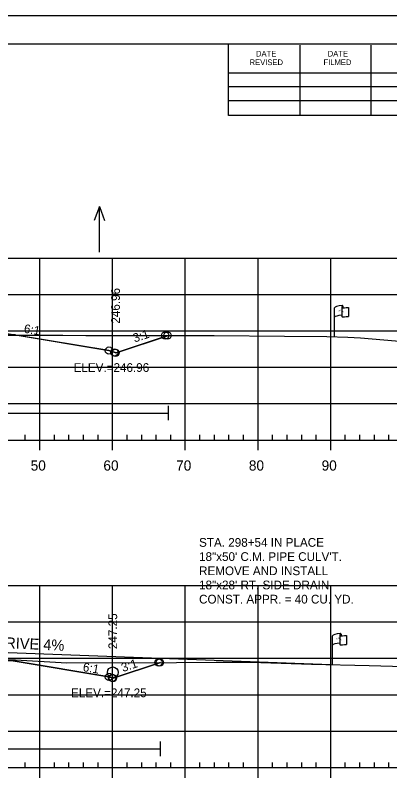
# Model space of a CAD drawing. Extents: x 1365647 to 1367999, y 387113 to 400173.
# Drawn here: x 1365940.7 to 1365992.2, y 397294.2 to 397399.6 of the extents above; entities that cross this region are included whole.
import ezdxf

# ---------------------------------------------------------------- set-up
doc = ezdxf.new("R2010")
doc.units = 0
for name, color, linetype in [('E_Existing ROW', 7, 'Continuous'), ('R_Axis', 7, 'Continuous'), ('R_Axis Annot', 7, 'Continuous'), ('R_Border', 7, 'Continuous'), ('R_Border Notes', 7, 'Continuous'), ('R_Contours', 7, 'Continuous'), ('R_Draft', 7, 'Continuous'), ('R_Drive', 7, 'Continuous'), ('R_Exist Surface', 7, 'Continuous'), ('R_Fin Surface', 7, 'Continuous'), ('R_Fin Surface Annot', 7, 'Continuous'), ('R_Grid', 7, 'Continuous'), ('R_No Plot', 7, 'Continuous'), ('R_Proposed Const Limits', 7, 'Continuous'), ('R_Water', 7, 'Continuous'), ('R_Water Annot', 7, 'Continuous')]:
    doc.layers.add(name, color=color, linetype=linetype)

msp = doc.modelspace()

# ---------------------------------------------------------------- linework, layer by layer
at = {"layer": 'E_Existing ROW'}
for p, q in [((1365984.6, 397355.47), (1365984.6, 397359.42)), ((1365985.59, 397359.51), (1365985.59, 397359.5)), ((1365985.59, 397359.5), (1365985.59, 397358.27)), ((1365985.76, 397359.67), (1365985.76, 397359.43)), ((1365986.53, 397359.47), (1365986.53, 397358.23)), ((1365984.34, 397310.4), (1365984.34, 397314.35)), ((1365985.33, 397314.45), (1365985.33, 397314.43)), ((1365985.33, 397314.43), (1365985.33, 397313.21)), ((1365985.5, 397314.6), (1365985.5, 397314.36)), ((1365986.27, 397314.41), (1365986.27, 397313.17))]:
    msp.add_line(p, q, dxfattribs=at)
for centre, radius, start, end in [((1365985.67, 397359.51), 0.078, 88.6458, 274.2828), ((1365985.68, 397359.67), 0.0783, 263.0712, 93.9564), ((1365985.67, 397358.27), 0.0783, 180, 273.9564), ((1365985.41, 397314.45), 0.078, 88.6458, 274.2828), ((1365985.42, 397314.6), 0.0783, 263.0712, 93.9564), ((1365985.41, 397313.21), 0.0783, 180, 273.9564)]:
    msp.add_arc(centre, radius, start, end, dxfattribs=at)
for centre, major_axis, ratio, start_param, end_param in [((1365986.18, 397359.46), (-1.58, -0.04), 0.19887, 5.030368, 6.283185), ((1365986.89, 397359.58), (-1.23, -0.13), 0.052933, 0.159456, 1.268315), ((1365986.17, 397358.14), (-1.58, -0.04), 0.19887, 5.083035, 6.194897), ((1365986.89, 397358.34), (-1.23, -0.13), 0.052933, 0.159456, 1.268315), ((1365985.92, 397314.4), (-1.58, -0.04), 0.19887, 5.030368, 6.283185), ((1365986.63, 397314.51), (-1.23, -0.13), 0.052933, 0.159456, 1.268315), ((1365985.91, 397313.08), (-1.58, -0.04), 0.19887, 5.083035, 6.194897), ((1365986.63, 397313.27), (-1.23, -0.13), 0.052933, 0.159456, 1.268315)]:
    msp.add_ellipse(centre, major_axis=major_axis, ratio=ratio, start_param=start_param, end_param=end_param, dxfattribs=at)
at = {"layer": 'R_Axis'}
for p, q in [((1365749.09, 397341.26), (1366039.09, 397341.26)), ((1365942.09, 397341.26), (1365942.09, 397341.96)), ((1365944.09, 397339.86), (1365944.09, 397341.26)), ((1365946.09, 397341.26), (1365946.09, 397341.96)), ((1365948.09, 397341.26), (1365948.09, 397341.96)), ((1365950.09, 397341.26), (1365950.09, 397341.96)), ((1365952.09, 397341.26), (1365952.09, 397341.96)), ((1365954.09, 397339.86), (1365954.09, 397341.26)), ((1365956.09, 397341.26), (1365956.09, 397341.96)), ((1365958.09, 397341.26), (1365958.09, 397341.96)), ((1365960.09, 397341.26), (1365960.09, 397341.96)), ((1365962.09, 397341.26), (1365962.09, 397341.96)), ((1365964.09, 397339.86), (1365964.09, 397341.26)), ((1365966.09, 397341.26), (1365966.09, 397341.96)), ((1365968.09, 397341.26), (1365968.09, 397341.96)), ((1365970.09, 397341.26), (1365970.09, 397341.96)), ((1365972.09, 397341.26), (1365972.09, 397341.96)), ((1365974.09, 397339.86), (1365974.09, 397341.26)), ((1365976.09, 397341.26), (1365976.09, 397341.96)), ((1365978.09, 397341.26), (1365978.09, 397341.96)), ((1365980.09, 397341.26), (1365980.09, 397341.96)), ((1365982.09, 397341.26), (1365982.09, 397341.96)), ((1365984.09, 397339.86), (1365984.09, 397341.26)), ((1365986.09, 397341.26), (1365986.09, 397341.96)), ((1365988.09, 397341.26), (1365988.09, 397341.96)), ((1365990.09, 397341.26), (1365990.09, 397341.96)), ((1365992.09, 397341.26), (1365992.09, 397341.96)), ((1365749.09, 397296.26), (1366039.09, 397296.26)), ((1365942.09, 397296.26), (1365942.09, 397296.96)), ((1365944.09, 397294.86), (1365944.09, 397296.26)), ((1365946.09, 397296.26), (1365946.09, 397296.96)), ((1365948.09, 397296.26), (1365948.09, 397296.96)), ((1365950.09, 397296.26), (1365950.09, 397296.96)), ((1365952.09, 397296.26), (1365952.09, 397296.96)), ((1365954.09, 397294.86), (1365954.09, 397296.26)), ((1365956.09, 397296.26), (1365956.09, 397296.96)), ((1365958.09, 397296.26), (1365958.09, 397296.96)), ((1365960.09, 397296.26), (1365960.09, 397296.96)), ((1365962.09, 397296.26), (1365962.09, 397296.96)), ((1365964.09, 397294.86), (1365964.09, 397296.26)), ((1365966.09, 397296.26), (1365966.09, 397296.96)), ((1365968.09, 397296.26), (1365968.09, 397296.96)), ((1365970.09, 397296.26), (1365970.09, 397296.96)), ((1365972.09, 397296.26), (1365972.09, 397296.96)), ((1365974.09, 397294.86), (1365974.09, 397296.26)), ((1365976.09, 397296.26), (1365976.09, 397296.96)), ((1365978.09, 397296.26), (1365978.09, 397296.96)), ((1365980.09, 397296.26), (1365980.09, 397296.96)), ((1365982.09, 397296.26), (1365982.09, 397296.96)), ((1365984.09, 397294.86), (1365984.09, 397296.26)), ((1365986.09, 397296.26), (1365986.09, 397296.96)), ((1365988.09, 397296.26), (1365988.09, 397296.96)), ((1365990.09, 397296.26), (1365990.09, 397296.96)), ((1365992.09, 397296.26), (1365992.09, 397296.96))]:
    msp.add_line(p, q, dxfattribs=at)
at = {"layer": 'R_Border'}
for p, q in [((1365736.09, 397395.72), (1366052.27, 397395.72)), ((1365970.01, 397385.84), (1365970.01, 397395.72)), ((1365979.87, 397385.84), (1365979.87, 397395.52)), ((1365989.63, 397385.84), (1365989.63, 397395.52)), ((1365970.01, 397391.7), (1366009.17, 397391.7)), ((1365970.01, 397389.84), (1366009.17, 397389.84)), ((1365970.01, 397385.84), (1365970.01, 397387.9)), ((1365970.01, 397387.9), (1366009.17, 397387.9)), ((1366052.27, 397385.84), (1365970.01, 397385.84))]:
    msp.add_line(p, q, dxfattribs=at)
at = {"layer": 'R_Contours'}
for points in [[(1365916.88, 397356.17), (1365920.34, 397355.24), (1365922.86, 397354.95), (1365925.14, 397354.61), (1365929.26, 397354.91), (1365931.3, 397355.06), (1365934.26, 397355.45), (1365935.83, 397355.64), (1365936.45, 397355.65), (1365940.77, 397355.69), (1365940.72, 397355.7), (1365925.59, 397356)], [(1365940.77, 397355.69), (1365941.28, 397355.69), (1365947.24, 397355.65), (1365950.4, 397355.64), (1365950.93, 397355.63), (1365952.4, 397355.63), (1365961.77, 397355.63), (1365954.57, 397353.22), (1365953.59, 397353.55)], [(1365906.18, 397312.5), (1365907.84, 397312.4), (1365910.35, 397312.25), (1365911.19, 397312.19), (1365911.28, 397312.18), (1365911.37, 397312.18), (1365912.92, 397312.13), (1365918.22, 397311.97), (1365920.69, 397311.88), (1365933.99, 397311.35), (1365940.76, 397311.04), (1365947.78, 397310.63), (1365960.66, 397310.69), (1365954.15, 397308.52), (1365953.59, 397308.7), (1365940.72, 397310.85), (1365925.59, 397311.15), (1365906.18, 397311.54)]]:
    msp.add_lwpolyline(points, close=True, dxfattribs=at)
at = {"layer": 'R_Drive'}
msp.add_line((1365938.44, 397312.1), (1365984.09, 397310.41), dxfattribs=at)
at = {"layer": 'R_Exist Surface'}
for points in [[(1365936.45, 397355.65), (1365941.28, 397355.69), (1365947.24, 397355.65), (1365950.4, 397355.64), (1365950.93, 397355.63), (1365952.4, 397355.63), (1365968.06, 397355.62), (1365977.71, 397355.54), (1365983.56, 397355.5), (1365986.44, 397355.4), (1365987.32, 397355.36), (1365988.17, 397355.3), (1365992.98, 397354.87), (1366016.75, 397354.62), (1366020.92, 397354.57), (1366039.09, 397354.13)], [(1365933.99, 397311.35), (1365940.76, 397311.04), (1365947.78, 397310.63), (1365962.89, 397310.7), (1365968.32, 397310.75), (1365973.06, 397310.72), (1365981.44, 397310.48), (1365989.38, 397310.27), (1365997.35, 397310.04), (1366007.95, 397309.86), (1366017.08, 397309.69), (1366027.04, 397309.53), (1366030.16, 397309.47), (1366038.77, 397309.2), (1366039.09, 397309.19)]]:
    msp.add_lwpolyline(points, dxfattribs=at)
at = {"layer": 'R_Fin Surface'}
for points in [[(1365818.7, 397358.85), (1365834.59, 397353.55), (1365847.47, 397355.7), (1365856.59, 397357.22), (1365862.59, 397357.46), (1365864.59, 397357.5), (1365894.09, 397358.09), (1365923.59, 397357.5), (1365925.59, 397357.46), (1365931.59, 397357.22), (1365940.72, 397355.7), (1365953.59, 397353.55), (1365954.57, 397353.22), (1365961.77, 397355.63)], [(1365815.74, 397314.99), (1365834.59, 397308.7), (1365847.47, 397310.85), (1365856.59, 397312.37), (1365862.59, 397312.61), (1365864.59, 397312.65), (1365894.09, 397313.24), (1365923.59, 397312.65), (1365925.59, 397312.61), (1365931.59, 397312.37), (1365940.72, 397310.85), (1365953.59, 397308.7), (1365954.15, 397308.52), (1365960.66, 397310.69)]]:
    msp.add_lwpolyline(points, dxfattribs=at)
at = {"layer": 'R_Grid'}
for p, q in [((1365749.09, 397366.26), (1366039.09, 397366.26)), ((1365944.09, 397341.26), (1365944.09, 397366.26)), ((1365954.09, 397341.26), (1365954.09, 397366.26)), ((1365964.09, 397341.26), (1365964.09, 397366.26)), ((1365974.09, 397341.26), (1365974.09, 397366.26)), ((1365984.09, 397341.26), (1365984.09, 397366.26)), ((1365749.09, 397361.26), (1366039.09, 397361.26)), ((1365749.09, 397356.26), (1366039.09, 397356.26)), ((1365749.09, 397351.26), (1366039.09, 397351.26)), ((1365749.09, 397346.26), (1366039.09, 397346.26)), ((1365749.09, 397341.26), (1366039.09, 397341.26)), ((1365749.09, 397321.26), (1366039.09, 397321.26)), ((1365944.09, 397296.26), (1365944.09, 397321.26)), ((1365954.09, 397296.26), (1365954.09, 397321.26)), ((1365964.09, 397296.26), (1365964.09, 397321.26)), ((1365974.09, 397296.26), (1365974.09, 397321.26)), ((1365984.09, 397296.26), (1365984.09, 397321.26)), ((1365749.09, 397316.26), (1366039.09, 397316.26)), ((1365749.09, 397311.26), (1366039.09, 397311.26)), ((1365749.09, 397306.26), (1366039.09, 397306.26)), ((1365749.09, 397301.26), (1366039.09, 397301.26)), ((1365749.09, 397296.26), (1366039.09, 397296.26))]:
    msp.add_line(p, q, dxfattribs=at)
at = {"layer": 'R_No Plot'}
msp.add_line((1365723.69, 397399.62), (1366057.03, 397399.62), dxfattribs=at)
msp.add_lwpolyline([(1365723.69, 397399.62), (1366057.03, 397399.62), (1366057.03, 397186.28), (1365723.69, 397186.28)], close=True, dxfattribs=at)
for centre in [(1365961.33, 397355.63), (1365961.64, 397355.63), (1365953.59, 397353.55), (1365953.59, 397353.55), (1365953.59, 397353.55), (1365953.59, 397353.55), (1365953.59, 397353.55), (1365954.35, 397353.3), (1365954.5, 397353.25), (1365960.42, 397310.68), (1365960.59, 397310.69), (1365953.59, 397308.7), (1365953.59, 397308.7), (1365954.03, 397308.56), (1365954.12, 397308.53)]:
    msp.add_circle(centre, 0.5, dxfattribs=at)
at = {"layer": 'R_Proposed Const Limits'}
for points in [[(1365954.5, 397353.25), (1365961.64, 397355.63)], [(1365954.12, 397308.53), (1365960.59, 397310.69)]]:
    msp.add_lwpolyline(points, dxfattribs=at)
at = {"layer": 'R_Water'}
for p, q in [((1365961.77, 397343.97), (1365961.77, 397345.97)), ((1365882.43, 397344.97), (1365961.77, 397344.97)), ((1365960.66, 397297.81), (1365960.66, 397299.81)), ((1365882.47, 397298.81), (1365960.66, 397298.81))]:
    msp.add_line(p, q, dxfattribs=at)
msp.add_circle((1365954.12, 397309.32), 0.75, dxfattribs=at)
at = {"layer": 'R_Water Annot'}
for p, q in [((1365952.27, 397373.35), (1365951.57, 397371.43)), ((1365952.27, 397367.07), (1365952.27, 397373.35)), ((1365952.27, 397373.35), (1365952.97, 397371.43))]:
    msp.add_line(p, q, dxfattribs=at)

# ---------------------------------------------------------------- texts
at = {"layer": 'E_Existing ROW'}
for s, height, rotation, p in [(' O', 0.2, 9.9884, (1365985.26, 397358.96)), ('DWB 11-9-07', 0.001, 90, (1365985.76, 397359.43)), ('R ', 0.2, 9.9884, (1365985.12, 397358.92)), ('W', 0.2, 351.1788, (1365985.59, 397358.79)), ('DWB 11-9-07', 0.001, 5.0717, (1365986.52, 397358.23)), ('DWB 11-9-07', 0.001, 90, (1365984.6, 397355.47)), ('R ', 0.2, 9.9884, (1365984.86, 397313.85)), (' O', 0.2, 9.9884, (1365985, 397313.9)), ('W', 0.2, 351.1788, (1365985.33, 397313.73)), ('DWB 11-9-07', 0.001, 90, (1365985.5, 397314.36)), ('DWB 11-9-07', 0.001, 5.0717, (1365986.26, 397313.17)), ('DWB 11-9-07', 0.001, 90, (1365984.34, 397310.4))]:
    msp.add_text(s, height=height, rotation=rotation, dxfattribs=at).set_placement(p)
at = {"layer": 'R_Axis Annot'}
for s, p in [('50', (1365942.83, 397337.06)), ('60', (1365952.83, 397337.06)), ('70', (1365962.83, 397337.06)), ('80', (1365972.83, 397337.06)), ('90', (1365982.83, 397337.06))]:
    msp.add_text(s, height=1.4, dxfattribs=at).set_placement(p)
at = {"layer": 'R_Border'}
for s, p in [('DATE', (1365973.81, 397393.96)), ('DATE', (1365983.67, 397393.96)), ('REVISED', (1365972.93, 397392.78)), ('FILMED', (1365983.09, 397392.78))]:
    msp.add_text(s, height=0.782, rotation=360, dxfattribs=at).set_placement(p)
at = {"layer": 'R_Border Notes'}
for s, p in [('ELEV.=246.96', (1365948.73, 397350.62)), ('ELEV.=247.25', (1365948.38, 397305.92))]:
    msp.add_text(s, height=1.2, dxfattribs=at).set_placement(p)
at = {"layer": 'R_Draft'}
for s, p in [('STA. 298+54 IN PLACE', (1365965.98, 397326.59)), ('18"x50\' C.M. PIPE CULV\'T.', (1365965.98, 397324.64)), ('REMOVE AND INSTALL ', (1365965.98, 397322.69)), ('18"x28\' RT. SIDE DRAIN', (1365965.98, 397320.74)), ('CONST. APPR. = 40 CU. YD.', (1365965.98, 397318.79))]:
    msp.add_text(s, height=1.2, rotation=360, dxfattribs=at).set_placement(p)
at = {"layer": 'R_Drive'}
msp.add_text('DRIVE 4%', height=1.5, rotation=357.3188, dxfattribs=at).set_placement((1365937.85, 397312.73))
at = {"layer": 'R_Fin Surface Annot'}
for s, rotation, p in [('246.96', 90, (1365955.1, 397357.25)), ('6:1', 350.5377, (1365941.83, 397356.02)), ('3:1', 18.4349, (1365957.12, 397354.65)), ('247.25', 90, (1365954.72, 397312.53)), ('3:1', 18.4349, (1365955.52, 397309.37)), ('6:1', 350.5377, (1365949.94, 397309.51))]:
    msp.add_text(s, height=1.2, rotation=rotation, dxfattribs=at).set_placement(p)

doc.saveas('drawing.dxf')
